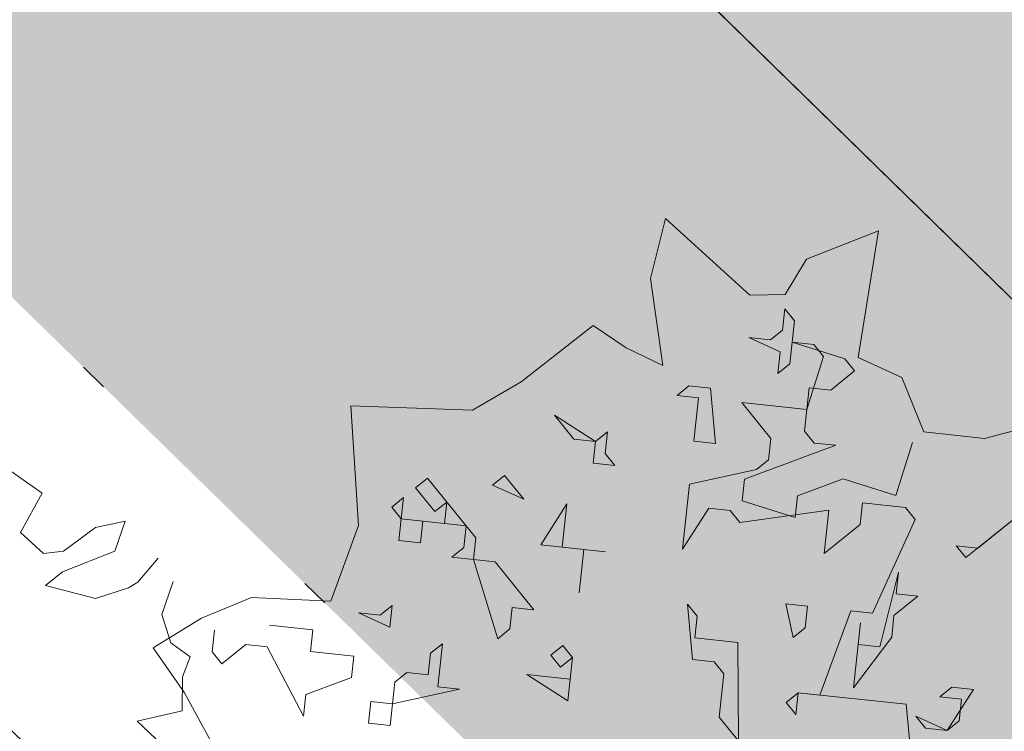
# Model space of a CAD drawing. Header units: metres. Extents: x -228 to 168, y -124 to 293.
# Tile 390 of 613: x -6.36 to -2.86, y 125.13 to 127.67. Entities that reach past the tile are written whole.
import ezdxf

# ---------------------------------------------------------------- set-up
doc = ezdxf.new("R2010")
doc.units = ezdxf.units.M
doc.header["$MEASUREMENT"] = 0
doc.linetypes.add('Wipeout_Contour', pattern=[1, 0, -1])
doc.layers.add('Bepflanzung.3 _ UMGEBUNG', color=7, linetype='Continuous')
doc.layers.add('Gebäude.3 _ UMGEBUNG', color=7, linetype='Continuous')

msp = doc.modelspace()

# ---------------------------------------------------------------- hatches: boundary and pattern name
at = {"layer": 'Bepflanzung.3 _ UMGEBUNG', "linetype": 'Continuous', "lineweight": 18, "true_color": 0xc5c5a2}
msp.add_hatch(color=9, dxfattribs=at).paths.add_polyline_path([(-5.6286, 122.0353), (-5.5308, 121.9314), (-5.5523, 121.7164), (-5.4636, 121.6797), (-5.3899, 121.5027), (-5.4466, 121.4519), (-5.3331, 121.3712), (-5.228, 121.4363), (-5.1625, 121.5383), (-5.0973, 121.3841), (-5.2052, 121.2403), (-5.1013, 121.187), (-4.9207, 121.2507), (-4.7746, 121.2404), (-4.8314, 121.0666), (-4.8326, 120.9081), (-4.704, 120.742), (-4.6083, 120.9609), (-4.3777, 121.0779), (-4.1686, 121.1972), (-4.3294, 120.9691), (-4.4378, 120.8226), (-4.4173, 120.7633), (-4.2716, 120.6669), (-4.0775, 120.4383), (-3.9035, 120.6267), (-3.5485, 120.7867), (-3.4132, 120.7978), (-3.2963, 120.9216), (-3.2043, 120.9662), (-3.3722, 120.7225), (-3.5009, 120.6174), (-3.417, 120.4522), (-3.2796, 120.2496), (-3.0169, 120.3102), (-2.9153, 120.4974), (-2.6433, 120.3168), (-2.2536, 120.2852), (-2.1554, 120.4317), (-2.1314, 120.6494), (-2.2818, 120.8237), (-2.336, 120.9276), (-2.1202, 120.8554), (-1.9964, 120.6691), (-1.9031, 120.8084), (-1.6672, 120.7578), (-1.4162, 120.8617), (-1.2938, 120.7852), (-0.9857, 120.7935), (-1.1218, 120.9119), (-1.0041, 121.0377), (-1.0139, 121.1675), (-0.9579, 121.2705), (-0.6276, 121.1843), (-0.4495, 121.385), (-0.3769, 121.5027), (-0.5284, 121.6661), (-0.5649, 121.8336), (-0.6431, 121.9183), (-0.3843, 121.8224), (-0.0828, 121.9182), (0.041, 122.0605), (0.3242, 122.2944), (0.4314, 122.4301), (0.1634, 122.3716), (-0.1235, 122.2388), (-0.4346, 122.1849), (-0.4195, 122.3251), (-0.1333, 122.4247), (-0.2727, 122.7543), (-0.7249, 122.7962), (-0.8794, 122.6634), (-1.1212, 122.6457), (-1.1495, 122.8396), (-0.6012, 122.9487), (-0.3749, 123.2279), (-0.2945, 123.135), (-0.0987, 122.9777), (0.0182, 122.9678), (0.2408, 122.9789), (0.3679, 123.1867), (0.5033, 123.3548), (0.5835, 123.6427), (0.3709, 123.7573), (0.1778, 123.9295), (-0.1009, 123.8721), (-0.1828, 123.9736), (-0.1953, 124.1113), (0.1549, 124.0252), (0.264, 124.2242), (0.4586, 124.4119), (0.4817, 124.5321), (0.2863, 124.6866), (0.1379, 124.7974), (-0.1954, 124.5878), (-0.6615, 124.3597), (-0.1461, 124.8443), (0.1572, 124.9882), (0.0935, 125.1542), (0.06, 125.5296), (-0.1679, 125.4698), (-0.2902, 125.2796), (-0.5234, 125.4147), (-0.697, 125.1978), (-0.8545, 125.0511), (-0.9664, 125.1776), (-0.7061, 125.6674), (-0.4991, 125.75), (-0.5119, 125.9381), (-0.7487, 125.8849), (-0.8365, 125.9815), (-0.5262, 126.1491), (-0.8056, 126.2607), (-1.0187, 126.4467), (-1.0981, 126.6699), (-1.4618, 126.5525), (-1.74, 126.3492), (-1.886, 126.7059), (-1.7871, 127.0017), (-2.0457, 127.0626), (-2.1555, 126.9213), (-2.3278, 126.8434), (-2.701, 126.732), (-2.7501, 126.4616), (-2.681, 126.2415), (-2.9334, 126.1759), (-3.149, 126.199), (-3.2269, 126.3922), (-3.3823, 126.464), (-3.3108, 126.9139), (-3.5663, 126.8131), (-3.6418, 126.6881), (-3.7675, 126.6852), (-4.0679, 126.958), (-4.121, 126.7449), (-4.0779, 126.435), (-4.2075, 126.4979), (-4.3247, 126.5769), (-4.5807, 126.377), (-4.7542, 126.2763), (-5.1872, 126.2922), (-5.1595, 125.8654), (-5.2583, 125.5963), (-5.5404, 125.6104), (-5.7173, 125.5367), (-5.8901, 125.4308), (-5.7786, 125.2706), (-5.6851, 125.099), (-5.4842, 125.0155), (-5.6565, 124.9849), (-5.8549, 124.892), (-6.0536, 124.6952), (-6.2553, 124.5211), (-6.0424, 124.4374), (-5.8162, 124.4622), (-5.7435, 124.2253), (-5.5238, 124.0983), (-5.5744, 123.8693), (-5.5579, 123.6167), (-5.7332, 123.9428), (-5.853, 123.8539), (-6.0097, 124.0222), (-6.2727, 123.8523), (-6.3532, 123.5937), (-5.7794, 123.3449), (-6.0909, 123.1569), (-6.2258, 122.7593), (-5.9766, 122.7019), (-5.9689, 122.3064), (-5.904, 122.1572), (-5.9101, 121.9972)])
at = {"layer": 'Bepflanzung.3 _ UMGEBUNG', "linetype": 'Continuous', "lineweight": 18, "true_color": 0x3f3f2c}
msp.add_hatch(color=49, dxfattribs=at).paths.add_polyline_path([(-6.1911, 124.076), (-6.082, 124.2294), (-5.9024, 124.2613), (-5.8686, 124.3663), (-5.9526, 124.4181), (-6.117, 124.4475), (-6.0378, 124.5325), (-6.0032, 124.6729), (-5.8979, 124.6383), (-5.7812, 124.5634), (-5.6552, 124.5974), (-5.6373, 124.6382), (-5.6699, 124.7658), (-5.6008, 124.8285), (-5.5653, 124.9182), (-5.6507, 124.9079), (-5.7923, 125.0049), (-5.8576, 125.0859), (-5.9461, 125.1695), (-5.7862, 125.2069), (-5.785, 125.3275), (-5.7578, 125.3987), (-5.8265, 125.4489), (-5.8585, 125.5497), (-5.8188, 125.6663), (-5.8721, 125.7499), (-5.9437, 125.6641), (-5.977, 125.6443), (-6.0941, 125.6062), (-6.2722, 125.6525), (-6.2125, 125.7007), (-6.0254, 125.7741), (-5.9895, 125.8812), (-6.0942, 125.8594), (-6.2085, 125.7743), (-6.2795, 125.7663), (-6.3611, 125.8413), (-6.2838, 125.9811), (-6.3954, 126.0596), (-6.4707, 125.8726), (-6.5265, 125.898), (-6.6302, 125.9481), (-6.7178, 125.8211), (-6.7799, 125.7148), (-6.864, 125.7667), (-6.854, 125.8591), (-6.9415, 125.9153), (-6.9926, 125.8389), (-7.0812, 125.7393), (-7.1688, 125.8305), (-7.2589, 125.8491), (-7.1589, 125.7048), (-7.1654, 125.6081), (-7.1976, 125.5258), (-7.2445, 125.488), (-7.3568, 125.5312), (-7.4975, 125.4177), (-7.4846, 125.3929), (-7.5105, 125.2243), (-7.5815, 125.2163), (-7.6468, 125.0823), (-7.49, 125.0156), (-7.5856, 124.9596), (-7.5921, 124.8628), (-7.5254, 124.8674), (-7.4254, 124.8917), (-7.3669, 124.8192), (-7.3468, 124.7157), (-7.4679, 124.604), (-7.5082, 124.4941), (-7.3863, 124.5291), (-7.2805, 124.6073), (-7.2067, 124.5332), (-7.2936, 124.449), (-7.3421, 124.3607), (-7.27, 124.3062), (-7.1962, 124.2671), (-7.162, 124.1534), (-7.1636, 124.2441), (-7.0988, 124.3034), (-6.9628, 124.3005), (-6.9142, 124.1355), (-6.8284, 124.064), (-6.7498, 124.0017), (-6.7627, 124.131), (-6.7923, 124.2549), (-6.6194, 124.2325), (-6.5409, 124.3098), (-6.462, 124.2468), (-6.465, 124.1458), (-6.334, 124.1317)])
at = {"layer": 'Gebäude.3 _ UMGEBUNG', "linetype": 'Continuous', "lineweight": 18, "true_color": 0xe9eed8}
msp.add_hatch(color=254, dxfattribs=at).paths.add_polyline_path([(-15.7373, 134.2209), (-2.7244, 121.5702), (2.708, 127.126), (0.92, 128.8742), (-2.0163, 125.8712), (-9.8814, 133.5616), (-0.0936, 143.5716), (7.7714, 135.8812), (6.1472, 134.2202), (7.9352, 132.4719), (4.3159, 128.7705), (8.9704, 124.2193), (10.0191, 125.2918), (7.3161, 127.9348), (15.0065, 135.7998), (25.7315, 125.313), (18.0411, 117.448), (16.5394, 118.9163), (15.4906, 117.8437), (19.0658, 114.3478), (29.6211, 125.1428), (6.6272, 156.0287), (5.4824, 154.8368), (-10.2441, 140.0014)])
at = {"layer": 'Gebäude.3 _ UMGEBUNG', "linetype": 'Continuous', "lineweight": 18}
msp.add_hatch(color=255, dxfattribs=at).paths.add_polyline_path([(-2.0163, 125.8712), (7.7714, 135.8812), (-0.0936, 143.5716), (-9.8814, 133.5616)])
at = {"layer": 'Gebäude.3 _ UMGEBUNG', "linetype": 'Continuous', "lineweight": 18, "true_color": 0x262619}
msp.add_hatch(color=250, dxfattribs=at).paths.add_polyline_path([(-1.7804, 125.6405), (-9.8814, 133.5616), (-5.1158, 138.4353), (-8.2729, 141.5202), (-15.6213, 134.1718), (-2.9389, 121.7799), (-0.435, 124.325)])
at = {"layer": 'Gebäude.3 _ UMGEBUNG', "linetype": 'Continuous', "lineweight": 18, "true_color": 0x2f2f2f}
msp.add_hatch(color=250, dxfattribs=at).paths.add_polyline_path([(7.7714, 135.8812), (4.1964, 139.3769), (-5.5913, 129.3668), (-2.0163, 125.8712)])

# ---------------------------------------------------------------- linework, layer by layer
at = {"layer": 'Bepflanzung.3 _ UMGEBUNG', "color": 43, "linetype": 'Continuous', "lineweight": 18, "true_color": 0xa8a873}
for p, q in [((-3.3823, 126.464), (-3.3108, 126.9139)), ((-3.2269, 126.3922), (-3.3823, 126.464)), ((-3.4296, 126.4587), (-3.3953, 126.4161)), ((-3.3953, 126.4161), (-3.4804, 126.3475)), ((-3.149, 126.199), (-3.2269, 126.3922)), ((-2.681, 126.2415), (-2.9334, 126.1759)), ((-2.9334, 126.1759), (-3.149, 126.199)), ((-3.2485, 125.9726), (-3.1894, 126.1607)), ((-3.4365, 126.0317), (-3.2485, 125.9726)), ((-3.3679, 125.9466), (-3.3762, 125.8697)), ((-3.2141, 125.9301), (-3.3679, 125.9466)), ((-3.5039, 125.7667), (-3.4874, 125.9205)), ((-3.1798, 125.8875), (-3.2141, 125.9301)), ((-2.7871, 125.9232), (-3, 125.7516)), ((-2.9574, 125.7859), (-2.7871, 125.9232)), ((-3.3762, 125.8697), (-3.5039, 125.7667)), ((-3.3323, 125.5539), (-3.1798, 125.8875)), ((-3, 125.7516), (-3.0343, 125.7941)), ((-3.0343, 125.7941), (-2.9574, 125.7859)), ((-3.3062, 125.4345), (-3.2389, 125.6994)), ((-3.2389, 125.6994), (-3.2471, 125.6225)), ((-3.2471, 125.6225), (-3.1702, 125.6143)), ((-3.1702, 125.6143), (-3.2554, 125.5457)), ((-3.519, 125.2629), (-3.4091, 125.5622)), ((-3.4091, 125.5622), (-3.3323, 125.5539)), ((-3.3996, 125.2889), (-3.3748, 125.5196)), ((-3.3748, 125.5196), (-3.3831, 125.4427)), ((-3.2554, 125.5457), (-3.2636, 125.4688)), ((-3.2636, 125.4688), (-3.3996, 125.2889)), ((-3.3831, 125.4427), (-3.3062, 125.4345)), ((-3.092, 125.2559), (-3.0495, 125.2903)), ((-2.9726, 125.282), (-3.0659, 125.1365)), ((-3.0495, 125.2903), (-2.9726, 125.282)), ((-3.0151, 125.2477), (-3.092, 125.2559)), ((-3.0234, 125.1708), (-3.0151, 125.2477)), ((-3.1936, 125.0335), (-3.2115, 125.2299)), ((-3.0659, 125.1365), (-3.1772, 125.1873)), ((-3.1772, 125.1873), (-3.1428, 125.1447)), ((-3.0659, 125.1365), (-3.0234, 125.1708)), ((-3.1428, 125.1447), (-3.0659, 125.1365))]:
    msp.add_line(p, q, dxfattribs=at)

# ---------------------------------------------------------------- next in the draw order: wipeouts: each hides what was drawn before it
at = {"color": 254, "linetype": 'Wipeout_Contour', "lineweight": 0, "ltscale": 482.695157}
msp.add_wipeout([(-18.0818, 116.1562), (-14.5202, 112.6738), (-3.5469, 123.8963), (-7.1084, 127.3788)], dxfattribs=at).dxf.layer = 'Gebäude.3 _ UMGEBUNG'

# ---------------------------------------------------------------- next in the draw order: linework, layer by layer
at = {"layer": 'Bepflanzung.3 _ UMGEBUNG', "color": 43, "linetype": 'Continuous', "lineweight": 18, "true_color": 0xa8a873}
for p, q in [((-4.0679, 126.958), (-4.121, 126.7449)), ((-3.7675, 126.6852), (-4.0679, 126.958)), ((-3.3108, 126.9139), (-3.5663, 126.8131)), ((-3.5663, 126.8131), (-3.6418, 126.6881)), ((-4.121, 126.7449), (-4.0779, 126.435)), ((-3.6418, 126.6881), (-3.7675, 126.6852)), ((-3.652, 126.5603), (-3.6438, 126.6372)), ((-3.6438, 126.6372), (-3.6095, 126.5946)), ((-4.3247, 126.5769), (-4.5807, 126.377)), ((-4.2075, 126.4979), (-4.3247, 126.5769)), ((-3.6095, 126.5946), (-3.6177, 126.5178)), ((-3.6603, 126.4834), (-3.7715, 126.5342)), ((-3.7715, 126.5342), (-3.6946, 126.526)), ((-3.6946, 126.526), (-3.652, 126.5603)), ((-4.0779, 126.435), (-4.2075, 126.4979)), ((-3.6177, 126.5178), (-3.626, 126.4409)), ((-3.6177, 126.5178), (-3.4296, 126.4587)), ((-3.5408, 126.5095), (-3.6177, 126.5178)), ((-3.5065, 126.4669), (-3.5408, 126.5095)), ((-3.6685, 126.4065), (-3.6603, 126.4834)), ((-3.5656, 126.2789), (-3.5065, 126.4669)), ((-3.626, 126.4409), (-3.6685, 126.4065)), ((-4.5807, 126.377), (-4.7542, 126.2763)), ((-4.0269, 126.3283), (-3.9843, 126.3626)), ((-3.9843, 126.3626), (-3.9074, 126.3544)), ((-3.95, 126.3201), (-4.0269, 126.3283)), ((-3.9074, 126.3544), (-3.8896, 126.1581)), ((-3.5573, 126.3557), (-3.5738, 126.202)), ((-3.4804, 126.3475), (-3.5573, 126.3557)), ((-4.7542, 126.2763), (-5.1872, 126.2922)), ((-5.1872, 126.2922), (-5.1595, 125.8654)), ((-3.9665, 126.1663), (-3.95, 126.3201)), ((-3.6933, 126.1759), (-3.7962, 126.3036)), ((-3.7962, 126.3036), (-3.5656, 126.2789)), ((-4.3166, 126.165), (-4.4621, 126.2584)), ((-4.4621, 126.2584), (-4.3935, 126.1732)), ((-4.3166, 126.165), (-4.274, 126.1993)), ((-4.274, 126.1993), (-4.2823, 126.1224)), ((-3.5738, 126.202), (-3.5395, 126.1594)), ((-4.3935, 126.1732), (-4.3166, 126.165)), ((-4.3248, 126.0881), (-4.3166, 126.165)), ((-3.8896, 126.1581), (-3.9665, 126.1663)), ((-3.4626, 126.1512), (-3.7866, 126.0304)), ((-3.7015, 126.099), (-3.6933, 126.1759)), ((-3.5395, 126.1594), (-3.4626, 126.1512)), ((-4.2823, 126.1224), (-4.248, 126.0798)), ((-4.248, 126.0798), (-4.3248, 126.0881)), ((-3.7441, 126.0647), (-3.7015, 126.099)), ((-4.6832, 126.0099), (-4.6406, 126.0442)), ((-4.6406, 126.0442), (-4.572, 125.9591)), ((-3.983, 126.0125), (-3.7441, 126.0647)), ((-4.9564, 126.0003), (-4.9138, 126.0346)), ((-4.9138, 126.0346), (-4.7423, 125.8218)), ((-4.572, 125.9591), (-4.6832, 126.0099)), ((-4.0077, 125.7819), (-3.983, 126.0125)), ((-3.7866, 126.0304), (-3.7949, 125.9535)), ((-3.5986, 125.9713), (-3.4365, 126.0317)), ((-4.8878, 125.9152), (-4.9564, 126.0003)), ((-5.0415, 125.9317), (-4.999, 125.966)), ((-4.999, 125.966), (-5.0072, 125.8891)), ((-4.8452, 125.9495), (-4.8878, 125.9152)), ((-4.8535, 125.8726), (-4.8452, 125.9495)), ((-4.5116, 125.797), (-4.4182, 125.9426)), ((-4.4182, 125.9426), (-4.4347, 125.7888)), ((-3.7949, 125.9535), (-3.6068, 125.8944)), ((-3.6068, 125.8944), (-3.5986, 125.9713)), ((-5.0072, 125.8891), (-5.0415, 125.9317)), ((-3.9143, 125.9274), (-4.0077, 125.7819)), ((-3.8375, 125.9192), (-3.9143, 125.9274)), ((-3.8031, 125.8766), (-3.8375, 125.9192)), ((-3.4874, 125.9205), (-3.8031, 125.8766)), ((-5.0155, 125.8122), (-5.0072, 125.8891)), ((-5.0072, 125.8891), (-4.8535, 125.8726)), ((-4.9303, 125.8808), (-4.9386, 125.804)), ((-4.7766, 125.8644), (-4.9303, 125.8808)), ((-5.1595, 125.8654), (-5.2583, 125.5963)), ((-4.7848, 125.7875), (-4.7766, 125.8644)), ((-4.9386, 125.804), (-5.0155, 125.8122)), ((-4.7423, 125.8218), (-4.7505, 125.7449)), ((-4.3578, 125.7806), (-4.5116, 125.797)), ((-4.8274, 125.7532), (-4.7848, 125.7875)), ((-4.4347, 125.7888), (-4.2809, 125.7723)), ((-4.3578, 125.7806), (-4.3743, 125.6268)), ((-4.3743, 125.6268), (-4.3578, 125.7806)), ((-4.2809, 125.7723), (-4.3578, 125.7806)), ((-4.7505, 125.7449), (-4.8274, 125.7532)), ((-4.7505, 125.7449), (-4.6736, 125.7367)), ((-4.664, 125.4634), (-4.7505, 125.7449)), ((-4.6736, 125.7367), (-4.5363, 125.5664)), ((-5.5404, 125.6104), (-5.7173, 125.5367)), ((-5.2583, 125.5963), (-5.5404, 125.6104)), ((-5.0485, 125.5047), (-5.1597, 125.5555)), ((-5.1597, 125.5555), (-5.0828, 125.5472)), ((-5.0828, 125.5472), (-5.0402, 125.5816)), ((-5.0402, 125.5816), (-5.0485, 125.5047)), ((-4.6132, 125.5746), (-4.6215, 125.4978)), ((-4.5363, 125.5664), (-4.6132, 125.5746)), ((-3.9721, 125.3892), (-3.9899, 125.5856)), ((-3.9899, 125.5856), (-3.9556, 125.543)), ((-3.6137, 125.4674), (-3.6398, 125.5869)), ((-3.6398, 125.5869), (-3.5629, 125.5786)), ((-3.5629, 125.5786), (-3.5712, 125.5018)), ((-5.7173, 125.5367), (-5.8901, 125.4308)), ((-3.9556, 125.543), (-3.9638, 125.4661)), ((-5.68, 125.4169), (-5.6718, 125.4938)), ((-5.4754, 125.5116), (-5.3217, 125.4951)), ((-5.3217, 125.4951), (-5.3299, 125.4182)), ((-4.6215, 125.4978), (-4.664, 125.4634)), ((-3.5712, 125.5018), (-3.6137, 125.4674)), ((-3.9638, 125.4661), (-3.8101, 125.4496)), ((-3.8101, 125.4496), (-3.8087, 125.0995)), ((-5.8901, 125.4308), (-5.7786, 125.2706)), ((-5.6457, 125.3743), (-5.68, 125.4169)), ((-5.5606, 125.4429), (-5.6457, 125.3743)), ((-5.4837, 125.4347), (-5.5606, 125.4429)), ((-5.3547, 125.1876), (-5.4837, 125.4347)), ((-5.3299, 125.4182), (-5.1762, 125.4017)), ((-4.9029, 125.4113), (-4.8604, 125.4456)), ((-4.8604, 125.4456), (-4.8769, 125.2918)), ((-4.4759, 125.4044), (-4.4334, 125.4387)), ((-4.4334, 125.4387), (-4.3991, 125.3961)), ((-5.1762, 125.4017), (-5.1844, 125.3248)), ((-4.9112, 125.3344), (-4.9029, 125.4113)), ((-4.4416, 125.3618), (-4.4759, 125.4044)), ((-4.3991, 125.3961), (-4.4416, 125.3618)), ((-4.3991, 125.3961), (-4.4156, 125.2424)), ((-4.4073, 125.3192), (-4.3991, 125.3961)), ((-3.8952, 125.381), (-3.9721, 125.3892)), ((-3.8609, 125.3384), (-3.8952, 125.381)), ((-5.0306, 125.3083), (-4.9881, 125.3427)), ((-4.9881, 125.3427), (-4.9112, 125.3344)), ((-5.1844, 125.3248), (-5.3464, 125.2644)), ((-5.0389, 125.2315), (-5.0306, 125.3083)), ((-4.4156, 125.2424), (-4.5611, 125.3357)), ((-4.5611, 125.3357), (-4.4073, 125.3192)), ((-3.8774, 125.1846), (-3.8609, 125.3384)), ((-4.8, 125.2836), (-5.0389, 125.2315)), ((-4.8769, 125.2918), (-4.8, 125.2836)), ((-5.7786, 125.2706), (-5.6851, 125.099)), ((-5.3464, 125.2644), (-5.3547, 125.1876)), ((-5.124, 125.1628), (-5.1158, 125.2397)), ((-5.1158, 125.2397), (-5.0389, 125.2315)), ((-3.6385, 125.2368), (-3.5959, 125.2711)), ((-3.5959, 125.2711), (-3.6041, 125.1942)), ((-3.2115, 125.2299), (-3.5959, 125.2711)), ((-3.5959, 125.2711), (-3.519, 125.2629)), ((-5.0389, 125.2315), (-5.0471, 125.1546)), ((-3.6041, 125.1942), (-3.6385, 125.2368)), ((-3.7744, 125.0569), (-3.8774, 125.1846)), ((-5.0471, 125.1546), (-5.124, 125.1628))]:
    msp.add_line(p, q, dxfattribs=at)
at = {"layer": 'Bepflanzung.3 _ UMGEBUNG', "color": 67, "linetype": 'Continuous', "lineweight": 18, "true_color": 0x757e59}
for p, q in [((-6.3954, 126.0596), (-6.2838, 125.9811)), ((-6.2838, 125.9811), (-6.3611, 125.8413)), ((-6.0942, 125.8594), (-5.9895, 125.8812)), ((-5.9895, 125.8812), (-6.0254, 125.7741)), ((-6.3611, 125.8413), (-6.2795, 125.7663)), ((-6.2085, 125.7743), (-6.0942, 125.8594)), ((-6.2795, 125.7663), (-6.2085, 125.7743)), ((-6.0254, 125.7741), (-6.2125, 125.7007)), ((-5.9437, 125.6641), (-5.8721, 125.7499)), ((-6.2125, 125.7007), (-6.2722, 125.6525)), ((-5.977, 125.6443), (-5.9437, 125.6641)), ((-5.8188, 125.6663), (-5.8585, 125.5497)), ((-6.2722, 125.6525), (-6.0941, 125.6062)), ((-6.0941, 125.6062), (-5.977, 125.6443)), ((-5.8585, 125.5497), (-5.8265, 125.4489)), ((-5.8265, 125.4489), (-5.7578, 125.3987)), ((-5.7578, 125.3987), (-5.785, 125.3275)), ((-5.785, 125.3275), (-5.7862, 125.2069)), ((-5.7862, 125.2069), (-5.9461, 125.1695)), ((-5.9461, 125.1695), (-5.8576, 125.0859))]:
    msp.add_line(p, q, dxfattribs=at)
at = {"layer": 'Gebäude.3 _ UMGEBUNG', "color": 9, "linetype": 'Continuous', "lineweight": 18, "flags": 128}
msp.add_lwpolyline([(6.6272, 156.0287), (29.6211, 125.1428), (19.0658, 114.3478), (15.4906, 117.8437), (16.5394, 118.9163), (18.0411, 117.448), (25.7315, 125.313), (15.0065, 135.7998), (9.8867, 130.5637), (7.3161, 127.9348), (10.0191, 125.2918), (8.9704, 124.2193), (4.3159, 128.7705), (7.9352, 132.4719), (6.1472, 134.2202), (7.7714, 135.8812), (-0.0936, 143.5716), (-9.8814, 133.5616), (-2.0163, 125.8712), (0.92, 128.8742), (2.708, 127.126), (-2.7244, 121.5702), (-15.7373, 134.2209)], dxfattribs=at)
at = {"layer": 'Gebäude.3 _ UMGEBUNG', "color": 8, "linetype": 'Continuous', "lineweight": 18, "flags": 128}
for points in [[(-2.0163, 125.8712), (7.7714, 135.8812), (-0.0936, 143.5716), (-9.8814, 133.5616)], [(7.7714, 135.8812), (-2.0163, 125.8712), (-5.5913, 129.3668), (4.1964, 139.3769)]]:
    msp.add_lwpolyline(points, close=True, dxfattribs=at)
at = {"layer": 'Gebäude.3 _ UMGEBUNG', "color": 7, "linetype": 'Wipeout_Contour', "lineweight": 18, "flags": 128}
msp.add_lwpolyline([(-18.0818, 116.1562), (-14.5202, 112.6738), (-3.5469, 123.8963), (-7.1084, 127.3788)], close=True, dxfattribs=at)

doc.saveas('drawing.dxf')
